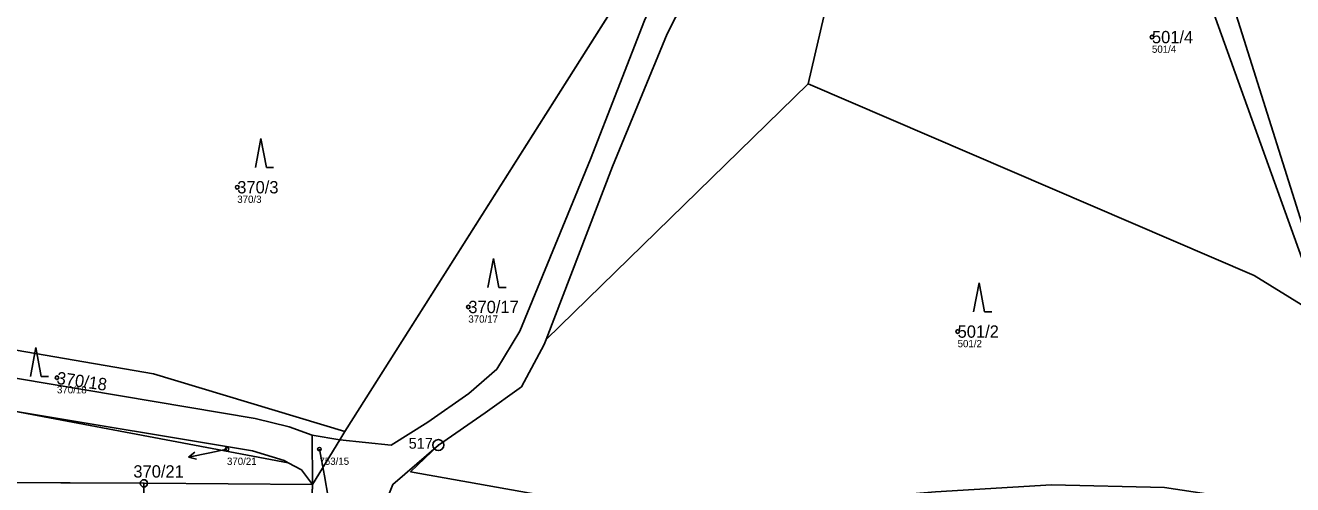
# Model space of a CAD drawing. Extents: x -732749 to -730903, y -1025757 to -1023435.
# Drawn here: x -732031.6 to -731856.8, y -1024694.9 to -1024631.6 of the extents above; entities that cross this region are included whole.
import ezdxf

# ---------------------------------------------------------------- set-up
doc = ezdxf.new("R2010")
doc.units = 0
for name, color, linetype in [('Definiční body', 7, 'Continuous'), ('Hranice parcel', 7, 'Continuous'), ('Parcelní čísla', 7, 'Continuous'), ('Polygon parcely', 7, 'Continuous'), ('Pop  PČ popisy', 7, 'Continuous'), ('Poz předměty', 7, 'Continuous'), ('Značky bodu BP', 7, 'Continuous'), ('Značky kultur', 7, 'Continuous')]:
    doc.layers.add(name, color=color, linetype=linetype)

msp = doc.modelspace()

# ---------------------------------------------------------------- linework, layer by layer
at = {"layer": 'Definiční body'}
for centre in [(-731876.21, -1024633.18), (-732002.4, -1024653.87), (-731970.52, -1024670.38), (-731903.02, -1024673.77), (-732027.27, -1024680.13), (-732003.82, -1024689.99), (-731991.06, -1024689.98)]:
    msp.add_circle(centre, 0.25, dxfattribs=at)
at = {"layer": 'Hranice parcel'}
for p, q in [((-731987.55, -1024687.53), (-731946.04, -1024622.01)), ((-731959.78, -1024674.85), (-731923.66, -1024639.6)), ((-731995.37, -1024691.87), (-732033.16, -1024684.74)), ((-731987.55, -1024687.53), (-731988.27, -1024688.68)), ((-731992.08, -1024688.05), (-731988.27, -1024688.68)), ((-731992.02, -1024694.83), (-731992.08, -1024688.05)), ((-731992.02, -1024694.83), (-731988.27, -1024688.68)), ((-732038.29, -1024694.56), (-732015.28, -1024694.69)), ((-732015.5, -1024730.94), (-732015.28, -1024694.69)), ((-732015.28, -1024694.69), (-731992.02, -1024694.83)), ((-731992.02, -1024694.83), (-731993.4, -1024731.55))]:
    msp.add_line(p, q, dxfattribs=at)
for points in [[(-731921.95, -1024587.66), (-731930.37, -1024607.74), (-731943.11, -1024632.73), (-731950.64, -1024651.01), (-731959.78, -1024674.85)], [(-731923.66, -1024639.6), (-731913.15, -1024594.53), (-731849.06, -1024610.58), (-731847.12, -1024600.4)], [(-731988.27, -1024688.68), (-731981.18, -1024689.42), (-731976.11, -1024686.28), (-731970.47, -1024682.3), (-731966.61, -1024678.97), (-731963.42, -1024673.72), (-731953.65, -1024650.02), (-731946.24, -1024630.9), (-731942.88, -1024623.29), (-731946.04, -1024622.01)], [(-731829.45, -1024686.18), (-731862.1, -1024666.02), (-731923.66, -1024639.6)], [(-732047.9, -1024673.76), (-732013.95, -1024679.59), (-731987.55, -1024687.53)], [(-731959.78, -1024674.85), (-731960.05, -1024675.54), (-731963.19, -1024681.4), (-731968.2, -1024684.95), (-731974.66, -1024689.42)], [(-732049.63, -1024676.58), (-732037.41, -1024679.45), (-731999.94, -1024685.77), (-731995.25, -1024686.92), (-731992.08, -1024688.05)], [(-731995.37, -1024691.87), (-731995.95, -1024691.56), (-732000.3, -1024690.19), (-732033.16, -1024684.74)], [(-731974.66, -1024689.42), (-731980.93, -1024694.84), (-731982.53, -1024698.84)], [(-731931.43, -1024700.04), (-731936.2, -1024700.65), (-731978.48, -1024693.09), (-731974.66, -1024689.42)], [(-731992.02, -1024694.83), (-731993.53, -1024692.84), (-731995.37, -1024691.87)]]:
    msp.add_lwpolyline(points, dxfattribs=at)
at = {"layer": 'Polygon parcely'}
for points in [[(-731943.11, -1024632.73), (-731950.64, -1024651.01), (-731959.78, -1024674.85), (-731923.66, -1024639.6), (-731913.15, -1024594.53), (-731849.06, -1024610.58), (-731847.12, -1024600.4), (-731862.59, -1024598.65), (-731886.13, -1024594.36), (-731911.71, -1024588.16), (-731912.24, -1024588.03), (-731921.95, -1024587.66), (-731930.37, -1024607.74)], [(-731847.12, -1024600.4), (-731849.06, -1024610.58), (-731913.15, -1024594.53), (-731923.66, -1024639.6), (-731862.1, -1024666.02), (-731829.45, -1024686.18), (-731810.6, -1024609.84), (-731837.21, -1024601.53)], [(-732013.95, -1024679.59), (-731987.55, -1024687.53), (-731946.04, -1024622.01), (-731947.59, -1024621.37), (-731963.89, -1024625.54), (-731987.08, -1024629.26), (-732022.17, -1024627.65), (-732038.56, -1024626.74), (-732047.9, -1024673.76)], [(-731966.61, -1024678.97), (-731963.42, -1024673.72), (-731953.65, -1024650.02), (-731946.24, -1024630.9), (-731942.88, -1024623.29), (-731946.04, -1024622.01), (-731987.55, -1024687.53), (-731988.27, -1024688.68), (-731981.18, -1024689.42), (-731976.11, -1024686.28), (-731970.47, -1024682.3)], [(-731974.66, -1024689.42), (-731978.48, -1024693.09), (-731936.2, -1024700.65), (-731931.43, -1024700.04), (-731916.29, -1024696.72), (-731906.06, -1024695.88), (-731890.08, -1024694.91), (-731874.49, -1024695.26), (-731847.09, -1024699.42), (-731808.96, -1024706.53), (-731807.96, -1024706.69), (-731808.82, -1024705.66), (-731813.38, -1024700.21), (-731814.54, -1024697.25), (-731814.08, -1024695.57), (-731829.45, -1024686.18), (-731862.1, -1024666.02), (-731923.66, -1024639.6), (-731959.78, -1024674.85), (-731960.05, -1024675.54), (-731963.19, -1024681.4), (-731968.2, -1024684.95)], [(-732087.41, -1024667.02), (-732094.01, -1024662.29), (-732097.48, -1024672.61), (-732093.88, -1024673.29), (-732091.8, -1024672.59), (-732088.21, -1024671.76), (-732068.85, -1024676.67), (-732040.6, -1024683.34), (-732038.41, -1024683.87), (-732033.16, -1024684.74), (-732000.3, -1024690.19), (-731995.95, -1024691.56), (-731995.37, -1024691.87), (-731993.53, -1024692.84), (-731992.02, -1024694.83), (-731992.08, -1024688.05), (-731995.25, -1024686.92), (-731999.94, -1024685.77), (-732037.41, -1024679.45), (-732049.63, -1024676.58), (-732067.71, -1024672.34)], [(-732015.28, -1024694.69), (-731992.02, -1024694.83), (-731993.53, -1024692.84), (-731995.37, -1024691.87), (-732033.16, -1024684.74), (-732038.41, -1024683.87), (-732093.88, -1024673.29), (-732096.09, -1024674.03), (-732111.45, -1024709.72), (-732117.14, -1024724.82), (-732118.23, -1024725.47), (-732118.85, -1024726.9), (-732111.32, -1024725.76), (-732110.47, -1024721.54), (-732106.08, -1024703.41), (-732098.01, -1024705.24), (-732097.64, -1024703.21), (-732093.45, -1024702.9), (-732089.89, -1024702.26), (-732087.61, -1024701.86), (-732082.19, -1024700.82), (-732062.95, -1024697.45), (-732038.29, -1024694.56)], [(-732037.41, -1024679.45), (-731999.94, -1024685.77), (-731995.25, -1024686.92), (-731992.08, -1024688.05), (-731988.27, -1024688.68), (-731987.55, -1024687.53), (-732013.95, -1024679.59), (-732047.9, -1024673.76), (-732049.26, -1024673.49), (-732049.63, -1024676.58)], [(-731995.95, -1024691.56), (-732000.3, -1024690.19), (-732033.16, -1024684.74), (-731995.37, -1024691.87)], [(-731988.27, -1024688.68), (-731992.08, -1024688.05), (-731992.02, -1024694.83)], [(-731942.97, -1024702.91), (-731931.43, -1024700.04), (-731936.2, -1024700.65), (-731978.48, -1024693.09), (-731974.66, -1024689.42), (-731980.93, -1024694.84), (-731982.53, -1024698.84), (-731948.01, -1024703.3)], [(-732015.5, -1024730.94), (-732015.28, -1024694.69), (-732038.29, -1024694.56), (-732038.5, -1024730.3)], [(-731992.02, -1024694.83), (-732015.28, -1024694.69), (-732015.5, -1024730.94), (-731993.4, -1024731.55)]]:
    msp.add_lwpolyline(points, close=True, dxfattribs=at)
for points in [[(-731982.53, -1024698.84), (-731980.93, -1024694.84), (-731974.66, -1024689.42), (-731968.2, -1024684.95), (-731963.19, -1024681.4), (-731960.05, -1024675.54), (-731959.78, -1024674.85), (-731950.64, -1024651.01), (-731943.11, -1024632.73), (-731930.37, -1024607.74)], [(-731946.24, -1024630.9), (-731953.65, -1024650.02), (-731963.42, -1024673.72), (-731966.61, -1024678.97), (-731970.47, -1024682.3), (-731976.11, -1024686.28), (-731981.18, -1024689.42), (-731988.27, -1024688.68), (-731992.02, -1024694.83), (-731993.4, -1024731.55)]]:
    msp.add_lwpolyline(points, dxfattribs=at)
at = {"layer": 'Pop  PČ popisy'}
for p, q in [((-732009.11, -1024691.09), (-732008.24, -1024690.4)), ((-732006.18, -1024690.47), (-732009.11, -1024691.09)), ((-732009.11, -1024691.09), (-732008.03, -1024691.38)), ((-732003.82, -1024689.99), (-732006.18, -1024690.47)), ((-731991.06, -1024689.98), (-731990.38, -1024693.66)), ((-731990.38, -1024693.66), (-731989.86, -1024696.61))]:
    msp.add_line(p, q, dxfattribs=at)
at = {"layer": 'Poz předměty'}
for p, q in [((-731871.47, -1024608.3), (-731843.08, -1024698.37)), ((-731843.08, -1024698.37), (-731875.01, -1024609.45))]:
    msp.add_line(p, q, dxfattribs=at)
at = {"layer": 'Značky bodu BP'}
for centre, radius in [((-731974.66, -1024689.42), 0.75), ((-731974.66, -1024689.42), 0.03), ((-732015.28, -1024694.69), 0.5), ((-732015.28, -1024694.69), 0.0303)]:
    msp.add_circle(centre, radius, dxfattribs=at)
at = {"layer": 'Značky kultur'}
for p, q in [((-731999.13, -1024647.17), (-731999.88, -1024651.17)), ((-731998.38, -1024651.17), (-731999.13, -1024647.17)), ((-731998.38, -1024651.17), (-731997.38, -1024651.17)), ((-731967.06, -1024663.68), (-731967.81, -1024667.68)), ((-731966.31, -1024667.68), (-731967.06, -1024663.68)), ((-731966.31, -1024667.68), (-731965.31, -1024667.68)), ((-731900.07, -1024667.07), (-731900.82, -1024671.07)), ((-731899.32, -1024671.07), (-731900.07, -1024667.07)), ((-731899.32, -1024671.07), (-731898.32, -1024671.07)), ((-732030.18, -1024675.95), (-732030.93, -1024679.95)), ((-732029.43, -1024679.95), (-732030.18, -1024675.95)), ((-732029.43, -1024679.95), (-732028.43, -1024679.95))]:
    msp.add_line(p, q, dxfattribs=at)

# ---------------------------------------------------------------- texts
at = {"layer": 'Definiční body'}
for s, p in [('501/4', (-731876.21, -1024635.34)), ('370/3', (-732002.4, -1024656.03)), ('370/17', (-731970.52, -1024672.54)), ('501/2', (-731903.02, -1024675.93)), ('370/18', (-732027.27, -1024682.29)), ('370/21', (-732003.82, -1024692.15)), ('753/15', (-731991.06, -1024692.14))]:
    msp.add_text(s, height=1, dxfattribs=at).set_placement(p)
at = {"layer": 'Parcelní čísla'}
for s, p in [('501/4', (-731876.21, -1024634.03)), ('370/3', (-732002.4, -1024654.72)), ('370/17', (-731970.52, -1024671.23)), ('501/2', (-731903.02, -1024674.62)), ('370/21', (-732016.73, -1024693.9))]:
    msp.add_text(s, height=1.7, dxfattribs=at).set_placement(p)
msp.add_text('370/18', height=1.7, rotation=352, dxfattribs=at).set_placement((-732027.39, -1024680.97))
at = {"layer": 'Značky bodu BP'}
msp.add_text('517', height=1.5, dxfattribs=at).set_placement((-731978.76, -1024689.92))

doc.saveas('drawing.dxf')
